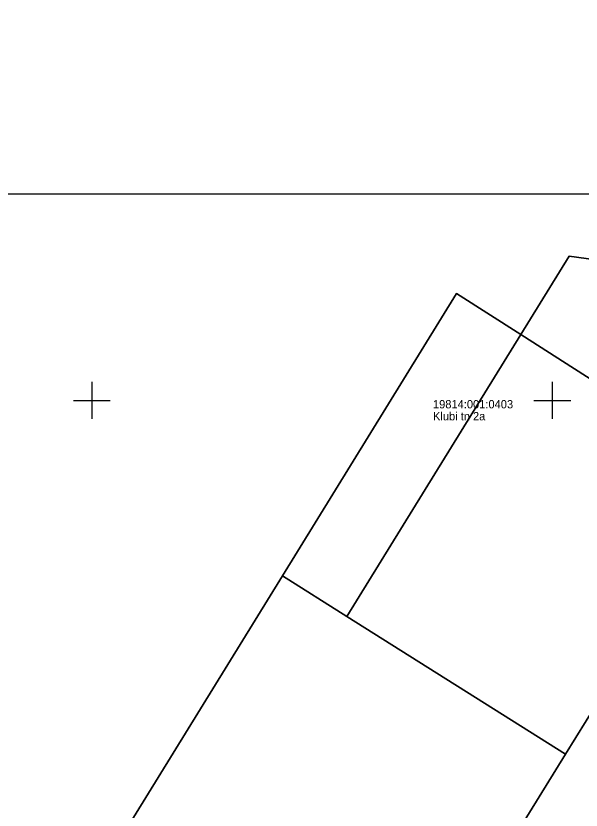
# Model space of a CAD drawing. Extents: x 532028 to 533559, y 6581810 to 6583914.
# Drawn here: x 532941.8 to 533003.1, y 6583405.5 to 6583491.7 of the extents above; entities that cross this region are included whole.
import ezdxf

# ---------------------------------------------------------------- set-up
doc = ezdxf.new("R2010")
doc.units = 0
for name, color, linetype in [('PIIR', 7, 'Continuous'), ('VORK', 7, 'Continuous'), ('VORMISTUS', 7, 'Continuous')]:
    doc.layers.add(name, color=color, linetype=linetype)

msp = doc.modelspace()

# ---------------------------------------------------------------- linework, layer by layer
at = {"layer": 'PIIR'}
for points in [[(532972.72, 6583689.44), (532967.06, 6583676.1), (533011.37, 6583607.68), (533000.98, 6583583.19), (532995.64, 6583570.6), (533049.34, 6583487.67), (533014.71, 6583463.9), (533001.82, 6583465.67), (532996.57, 6583457.16), (533030.64, 6583435.36), (533035.27, 6583442.65), (533069.9, 6583466.41), (533082.16, 6583479.5), (533087.92, 6583485.65), (533092.73, 6583504.12)], [(532938.83, 6583609.54), (532895.88, 6583508.27), (532900.48, 6583506.32), (532898.14, 6583500.79), (532893.54, 6583502.75), (532884.72, 6583481.95), (532934.44, 6583461.85), (532919.04, 6583423.76), (532901.54, 6583380.45), (532909.56, 6583379.1), (532942.65, 6583385.49), (532970.7, 6583430.97), (532989.6, 6583461.62), (532996.57, 6583457.16), (533001.82, 6583465.67), (533014.71, 6583463.9), (533049.34, 6583487.67), (532995.64, 6583570.6), (533000.98, 6583583.19)], [(533088.77, 6583471.37), (533082.16, 6583479.5), (533069.9, 6583466.41), (533035.27, 6583442.65), (533030.64, 6583435.36), (533020.84, 6583419.43), (533007.03, 6583420.65), (533001.43, 6583411.59), (532976.16, 6583370.7), (532983.87, 6583364.64), (532983.9, 6583369.64), (533010.67, 6583413.22), (533019.66, 6583414.86), (533026.02, 6583410.88), (533042.72, 6583434.46), (533061.29, 6583449.03)], [(532989.6, 6583461.62), (532970.7, 6583430.97), (532977.69, 6583426.56), (532987.23, 6583442.02), (532996.57, 6583457.16)], [(532996.57, 6583457.16), (532987.23, 6583442.02), (532977.69, 6583426.56), (533001.43, 6583411.59), (533007.03, 6583420.65), (533020.84, 6583419.43), (533030.64, 6583435.36)], [(533001.43, 6583411.59), (532977.69, 6583426.56), (532970.7, 6583430.97), (532942.65, 6583385.49), (532961.71, 6583381.54), (532976.16, 6583370.7)]]:
    msp.add_lwpolyline(points, close=True, dxfattribs=at)
at = {"layer": 'VORK'}
for p, q in [((532950, 6583452), (532950, 6583448)), ((533000, 6583452), (533000, 6583448)), ((532948, 6583450), (532952, 6583450)), ((532998, 6583450), (533002, 6583450))]:
    msp.add_line(p, q, dxfattribs=at)
at = {"layer": 'VORMISTUS'}
msp.add_lwpolyline([(532934.11, 6583472.379), (532934.11, 6583887.879), (533516.11, 6583887.879), (533516.11, 6583472.379)], close=True, dxfattribs=at)

# ---------------------------------------------------------------- texts
at = {"layer": 'PIIR'}
for s, p in [('19814:001:0403', (532987.041, 6583449.14)), ('Klubi tn 2a', (532987.041, 6583447.84))]:
    msp.add_text(s, height=0.9, dxfattribs=at).set_placement(p)

doc.saveas('drawing.dxf')
